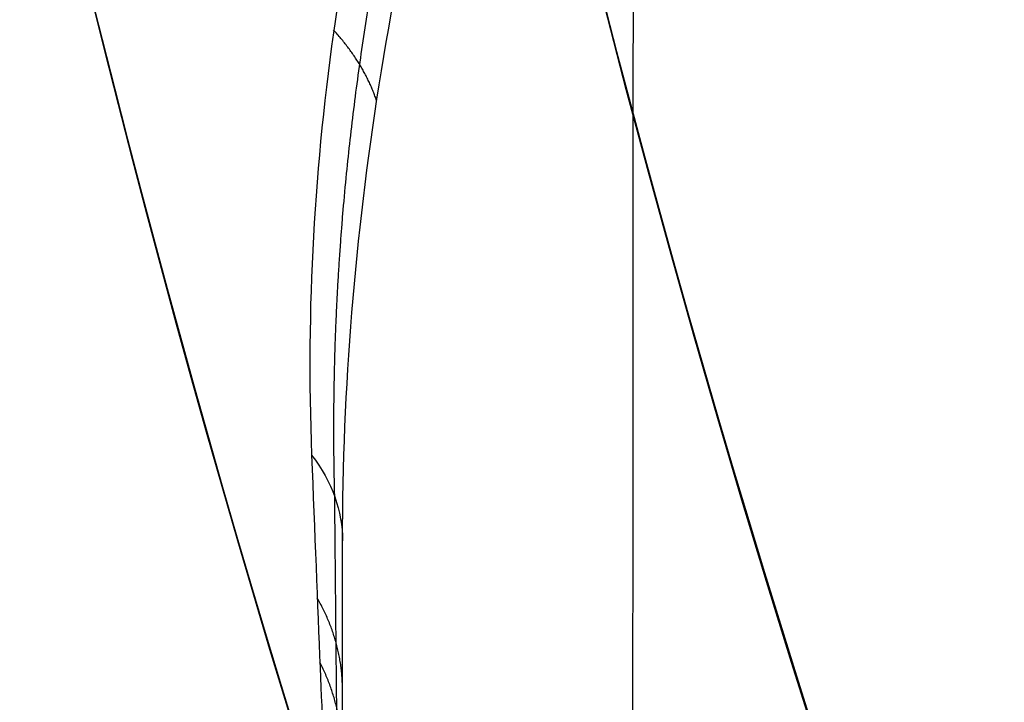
# Model space of a CAD drawing. Header units: millimetres. Extents: x -130 to 129, y 0 to 422.
# Tile 398 of 656: x -21.2 to -19.7, y 286.88 to 287.91. Entities that reach past the tile are written whole.
import ezdxf

# ---------------------------------------------------------------- set-up
doc = ezdxf.new("R2010")
doc.units = ezdxf.units.MM
for name, color, linetype, true_color in [('BOMBILLA', 7, 'Continuous', 0xfff700), ('NEGRO', 7, 'Continuous', 0x363535), ('PANTALLA', 7, 'Continuous', 0xffffff)]:
    doc.layers.add(name, color=color, linetype=linetype, true_color=true_color)
doc.layers.add('Capa 01', color=7, linetype='Continuous')

# ---------------------------------------------------------------- blocks, each defined once
blk = doc.blocks.new('DOME 29912')
at = {"layer": 'BOMBILLA', "extrusion": (0, 0, -1)}
blk.add_arc((0.7034267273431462, 292.9933873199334, -203.8578232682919), 24.05871559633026, 180.8118392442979, 0.8118392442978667, dxfattribs=at)
at = {"layer": 'BOMBILLA'}
blk.add_arc((-0.7034267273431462, 292.9933873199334, 189.2111779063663), 19.08658103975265, 179.1881607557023, 359.1881607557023, dxfattribs=at)
at = {"layer": 'NEGRO', "extrusion": (0, 0, -1)}
for centre, radius, start, end in [((0.703263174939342, 292.997692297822, -150.75), 116.5, 15.31920064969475, 195.3192006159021), ((0.703263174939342, 292.997692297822, -150.75), 115.5, 15.31920064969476, 195.3192006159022), ((0.7032631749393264, 292.997692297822, -156), 116.5, 15.31920062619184, 195.319200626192), ((0.703263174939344, 292.997692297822, -145.5), 115.5, 15.31920062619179, 195.319200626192), ((0.7032631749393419, 292.997692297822, -156), 115.5, 15.31920062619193, 195.319200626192), ((0.7032631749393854, 292.997692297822, -158), 115, 48.09866593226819, 228.0986659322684), ((0.7032631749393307, 292.9976922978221, -158), 112, 48.09866593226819, 228.0986659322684), ((0.703263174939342, 292.997692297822, -144.5), 106.5, 15.31920064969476, 195.3192006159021), ((0.7032631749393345, 292.997692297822, -145), 106.5, 15.3192006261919, 195.319200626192), ((0.7032631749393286, 292.997692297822, -158), 115.0000000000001, 228.0986659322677, 48.09866593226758), ((0.7032631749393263, 292.997692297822, -158), 112, 228.0986659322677, 48.09866593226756), ((0.70326317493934, 292.997692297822, -151.5), 115.0000000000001, 260.0639215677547, 16.13341038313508), ((0.70326317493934, 292.997692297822, -151.5), 112.0000000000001, 260.1165838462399, 16.08074809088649), ((0.7032631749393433, 292.997692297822, -145.5), 116.5, 195.3192006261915, 15.31920062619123), ((0.7032631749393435, 292.997692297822, -156), 116.5, 195.3192006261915, 15.31920062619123), ((0.703263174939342, 292.997692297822, -150.75), 116.5, 195.3192006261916, 15.31920064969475), ((0.7032631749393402, 292.997692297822, -156), 115.5, 195.3192006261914, 15.31920062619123), ((0.703263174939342, 292.997692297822, -150.75), 115.5, 195.3192006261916, 15.31920064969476), ((0.7032631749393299, 292.997692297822, -156), 29.00000000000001, 258.0986659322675, 78.09866593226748), ((0.703263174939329, 292.997692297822, -155), 29.00000000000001, 258.0986659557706, 78.098665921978), ((0.7032631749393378, 292.997692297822, -145), 106.5, 195.3192006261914, 15.31920062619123), ((0.703263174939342, 292.997692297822, -144.5), 106.5, 195.3192006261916, 15.31920064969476), ((0.7032631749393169, 292.997692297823, -161.376100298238), 28.25000000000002, 233.9491539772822, 53.94915397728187), ((0.703263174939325, 292.997692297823, -160.376100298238), 28.25000000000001, 233.9491539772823, 53.94915400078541), ((0.703263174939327, 292.9976922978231, -154), 22.49999999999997, 270.0360020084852, 90.0360020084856), ((0.703263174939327, 292.997692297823, -153), 22.49999999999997, 270.0360020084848, 90.0360020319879), ((0.7032631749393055, 292.997692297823, -159.876100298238), 27.50000000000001, 233.949153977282, 53.94915397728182), ((0.703263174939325, 292.997692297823, -159.626100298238), 27.5, 233.9491539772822, 53.94915400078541), ((0.7032631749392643, 292.9976922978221, -133.25), 20.99999999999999, 270.0360020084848, 90.0360020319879), ((0.703263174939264, 292.9976922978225, -152), 21.00000000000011, 270.0360020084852, 90.0360020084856), ((0.703263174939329, 292.997692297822, -156), 20.25000000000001, 258.0986659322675, 78.09866593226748), ((0.703263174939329, 292.997692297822, -155), 20.25000000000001, 258.0986659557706, 78.09866592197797), ((0.703263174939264, 292.9976922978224, -152), 19.0000000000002, 270.036002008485, 90.0360020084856), ((0.7032631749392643, 292.9976922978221, -133), 19.00000000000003, 270.0360020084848, 90.0360020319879), ((0.703263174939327, 292.997692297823, -143), 18.65000000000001, 270.0360020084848, 90.0360020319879), ((0.703263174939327, 292.997692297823, -152), 18.65000000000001, 270.0360020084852, 90.0360020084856), ((0.703263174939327, 292.997692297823, -160.73517), 18.59999999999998, 307.4656207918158, 90.03600202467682), ((0.703263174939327, 292.997692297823, -171.2075), 18.59999999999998, 270.0360020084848, 90.03600203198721), ((0.703263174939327, 292.997692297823, -168.6575), 18.59999999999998, 270.0360020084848, 90.03600203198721), ((0.703263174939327, 292.997692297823, -176.5), 18.59999999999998, 270.036002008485, 90.0360020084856), ((0.7032631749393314, 292.997692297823, -169.376100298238), 18.00000000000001, 233.949153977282, 53.94915397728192), ((0.7032631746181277, 292.997692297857, -161.3761002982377), 22.50000000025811, 323.9491539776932, 353.9491539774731), ((0.7032631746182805, 292.997692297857, -169.3761002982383), 22.50000000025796, 323.9491539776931, 353.9491539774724), ((0.703263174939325, 292.997692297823, -165.376100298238), 22.49999999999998, 323.9491539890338, 353.9491539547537)]:
    blk.add_arc(centre, radius, start, end, dxfattribs=at)
at = {"layer": 'NEGRO'}
for centre, radius, start, end in [((-0.7032631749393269, 292.997692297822, 145.5), 116.5, 344.6807993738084, 164.680799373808), ((-0.7032631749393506, 292.997692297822, 144), 115, 344.6807993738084, 164.6807993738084), ((-0.7032631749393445, 292.997692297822, 145), 115, 344.6807993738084, 131.9013340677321), ((-0.7032631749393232, 292.997692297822, 145), 115, 344.6807993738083, 131.9013340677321), ((-0.7032631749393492, 292.997692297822, 145), 112, 311.9013340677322, 131.901334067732), ((-0.7032631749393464, 292.997692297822, 144), 106.5, 344.6807993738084, 164.6807993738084), ((-0.7032631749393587, 292.997692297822, 145), 112, 131.9013340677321, 311.901334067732), ((-0.7032631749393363, 292.997692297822, 145.5), 115.5, 164.6807993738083, 344.6807993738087), ((-0.7032631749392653, 292.997692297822, 144), 115, 164.6807993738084, 344.6807993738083), ((-0.7032631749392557, 292.9976922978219, 145), 114.9999999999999, 164.6807993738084, 311.901334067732), ((-0.703263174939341, 292.997692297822, 145), 115, 164.6807993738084, 311.901334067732), ((-0.7032631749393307, 292.997692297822, 154), 29.00000000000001, 101.9013340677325, 281.9013340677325), ((-0.7032631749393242, 292.997692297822, 144), 106.5, 164.6807993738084, 344.6807993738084), ((-0.703263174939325, 292.997692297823, 159.376100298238), 28.25, 126.0508460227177, 306.0508460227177), ((-0.703263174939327, 292.9976922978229, 152), 22.49999999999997, 89.96399799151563, 269.963997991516), ((-0.703263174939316, 292.997692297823, 159.376100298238), 27.49999999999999, 126.0508460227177, 306.0508460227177), ((-0.7032631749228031, 292.9976922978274, 114.5), 20.99999999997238, 89.96399799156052, 197.5074984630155), ((-0.7032631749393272, 292.997692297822, 154), 20.25000000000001, 101.9013340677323, 281.9013340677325)]:
    blk.add_arc(centre, radius, start, end, dxfattribs=at)
at = {"layer": 'NEGRO', "extrusion": (0.0004953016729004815, 0.7882586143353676, -0.6153438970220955)}
blk.add_arc((21.38736789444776, 266.1391347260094, 156.4759274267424), 0.5000000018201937, 154.9838962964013, 180.0000001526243, dxfattribs=at)
at = {"layer": 'NEGRO'}
for points, weights, degree in [([(111.2336383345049, 262.3348985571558, 144.4393398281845), (172.559225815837, 486.208701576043, 144.4393398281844), (-51.31457720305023, 547.5342890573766, 144.4393398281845), (-112.6401646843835, 323.6604860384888, 144.4393398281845)], [0.8164906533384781, 0.2721635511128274, 0.2721635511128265, 0.8164906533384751], 3), ([(110.5516558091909, 262.5217135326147, 145.1464466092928), (171.5036133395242, 485.0315515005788, 145.1464466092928), (-51.00622462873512, 545.9835090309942, 145.1464466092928), (-111.9581821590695, 323.4736710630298, 145.1464466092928)], [0.8164906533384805, 0.2721635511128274, 0.2721635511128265, 0.8164906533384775], 3), ([(-112.6401646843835, 323.6604860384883, 144.4393398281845), (-173.9657521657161, 99.7866830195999, 144.4393398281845), (49.90805085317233, 38.4610955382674, 144.4393398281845), (111.2336383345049, 262.3348985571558, 144.4393398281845)], [0.8164906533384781, 0.2721635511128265, 0.2721635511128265, 0.8164906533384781], 3), ([(-111.9581821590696, 323.4736710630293, 145.1464466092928), (-172.9101396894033, 100.9638330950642, 145.1464466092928), (49.59969827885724, 40.01187556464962, 145.1464466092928), (110.5516558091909, 262.5217135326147, 145.1464466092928)], [0.8164906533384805, 0.2721635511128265, 0.2721635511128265, 0.8164906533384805], 3), ([(-20.65555768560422, 287.79063037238, 113.112256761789), (-20.67368831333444, 287.8457284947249, 113.1801413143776), (-20.72055356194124, 287.8974396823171, 113.235840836)], [0.9999999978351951, 0.9844258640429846, 1], 2), ([(-20.70709911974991, 286.8992214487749, 113.700358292), (-20.70705415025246, 286.9707886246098, 113.7696397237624), (-20.74518478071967, 287.0369160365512, 113.8336319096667)], [1, 0.9807282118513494, 1], 2), ([(-20.70716202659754, 286.7991076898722, 113.8130056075), (-20.70711611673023, 286.8721714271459, 113.8722822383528), (-20.74127060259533, 286.9402594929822, 113.927504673)], [1, 0.9827526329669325, 1], 2)]:
    blk.add_rational_spline(points, weights, degree=degree, dxfattribs=at)
for points, knots in [([(0.5450627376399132, 312.5578989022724, 175), (-2.007606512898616, 312.7208094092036, 175), (-4.558315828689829, 312.3809239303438, 175), (-8.157760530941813, 311.1689125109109, 175), (-9.33278626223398, 310.6409687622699, 175), (-11.52498187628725, 309.3880637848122, 175), (-12.55566007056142, 308.6598275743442, 175), (-15.44625611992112, 306.1617089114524, 175), (-17.02461453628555, 304.1452282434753, 175), (-18.75555973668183, 300.7370789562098, 175), (-19.21466194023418, 299.561334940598, 175), (-19.90366126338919, 297.1326653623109, 175), (-20.13362514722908, 295.8656009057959, 175), (-20.34113073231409, 293.341238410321, 175), (-20.32274520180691, 292.0805912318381, 175), (-20.04140427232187, 289.5623686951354, 175), (-19.77454366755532, 288.3031271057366, 175), (-18.63523692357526, 284.6925706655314, 175), (-17.39072969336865, 282.4124697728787, 175), (-14.16801695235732, 278.533291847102, 175), (-12.15576091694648, 276.8924562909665, 175), (-8.81320129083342, 275.1096100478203, 175), (-7.624015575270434, 274.6163730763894, 175), (-5.19647650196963, 273.8775263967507, 175), (-3.953742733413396, 273.6268366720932, 175), (-2.681341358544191, 273.4977639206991, 175)], [0.968114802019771, 0.968114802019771, 0.968114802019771, 0.968114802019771, 1.093114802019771, 1.093114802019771, 1.155614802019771, 1.155614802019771, 1.218114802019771, 1.218114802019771, 1.343114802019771, 1.343114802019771, 1.405614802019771, 1.405614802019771, 1.468114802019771, 1.468114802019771, 1.530614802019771, 1.530614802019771, 1.593114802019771, 1.593114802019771, 1.718114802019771, 1.718114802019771, 1.843114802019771, 1.843114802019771, 1.905614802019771, 1.905614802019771, 1.968114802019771, 1.968114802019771, 1.968114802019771, 1.968114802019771]), ([(-19.20325952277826, 293.0093168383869, 112), (-19.21363536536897, 292.4750005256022, 112.0000000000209), (-19.28967761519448, 291.9418375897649, 111.9949253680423), (-19.58937003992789, 290.9169295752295, 112.0416375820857), (-19.80141837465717, 290.4257779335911, 112.0999488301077), (-20.22310454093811, 289.4791451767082, 112.3602637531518), (-20.42729393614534, 289.0266803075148, 112.5613140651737), (-20.70334977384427, 288.1291215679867, 113.0709770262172), (-20.77109333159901, 287.6973194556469, 113.368281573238), (-20.75378183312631, 287.2538178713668, 113.6666666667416)], [1.436613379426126, 1.436613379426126, 1.436613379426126, 1.436613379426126, 1.686613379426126, 1.686613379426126, 1.936613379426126, 1.936613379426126, 2.186613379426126, 2.186613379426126, 2.436613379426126, 2.436613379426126, 2.436613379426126, 2.436613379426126]), ([(-20.70695807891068, 287.1236822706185, 113.5000000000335), (-20.70666665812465, 287.5874669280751, 113.2284643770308), (-20.63049643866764, 288.040402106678, 112.9587527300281), (-20.35624957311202, 288.9727505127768, 112.5012471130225), (-20.16335992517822, 289.4373167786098, 112.3230067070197), (-19.76648819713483, 290.4059191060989, 112.090243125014), (-19.56787355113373, 290.9042815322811, 112.0376997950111), (-19.28539972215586, 291.9383144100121, 111.9954517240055), (-19.21301866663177, 292.4770210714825, 112.0000000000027), (-19.20325952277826, 293.0093168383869, 112)], [0.4366133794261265, 0.4366133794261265, 0.4366133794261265, 0.4366133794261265, 0.6866133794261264, 0.6866133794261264, 0.9366133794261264, 0.9366133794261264, 1.186613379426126, 1.186613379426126, 1.436613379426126, 1.436613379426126, 1.436613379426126, 1.436613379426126]), ([(-20.75378183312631, 287.2538178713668, 113.6666666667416), (-20.74924420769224, 287.1375688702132, 113.7448782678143), (-20.74479781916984, 287.0266975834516, 113.8337181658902), (-20.74092083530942, 286.9316827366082, 113.9367163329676), (-20.73766973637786, 286.852006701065, 114.0230868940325), (-20.73475734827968, 286.7819705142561, 114.1219321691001), (-20.73285318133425, 286.7364651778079, 114.2303035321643), (-20.73136561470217, 286.7009156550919, 114.3149650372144), (-20.73049253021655, 286.6802494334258, 114.4081656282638), (-20.73049253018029, 286.6802494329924, 114.499999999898)], [0, 0, 0, 0, 0.00042055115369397, 0.00042055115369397, 0.00042055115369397, 0.000774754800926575, 0.000774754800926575, 0.000774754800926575, 0.00105161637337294, 0.00105161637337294, 0.00105161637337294, 0.00105161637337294]), ([(-20.70733142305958, 286.52951994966, 114.5), (-20.70733142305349, 286.5295199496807, 114.3903837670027), (-20.70731827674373, 286.5504417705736, 114.2794030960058), (-20.70729477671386, 286.5878411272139, 114.1763642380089), (-20.70726574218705, 286.6340484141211, 114.0490586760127), (-20.7072206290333, 286.7058441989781, 113.9299949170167), (-20.70716761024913, 286.7902214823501, 113.8240596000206), (-20.70710693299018, 286.8867869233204, 113.702822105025), (-20.70703484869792, 287.0015062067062, 113.5953751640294), (-20.70695807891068, 287.1236822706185, 113.5000000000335)], [-3.001202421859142, -3.001202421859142, -3.001202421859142, -3.001202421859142, -3.000872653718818, -3.000872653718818, -3.000872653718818, -3.000464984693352, -3.000464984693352, -3.000464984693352, -3, -3, -3, -3])]:
    blk.add_open_spline(points, degree=3, knots=knots, dxfattribs=at)
for points, weights, degree, knots in [([(-2.681341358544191, 273.4977639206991, 175), (-7.950807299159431, 274.032300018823, 174.891039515), (-12.23381548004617, 277.1482013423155, 174.785), (-17.38362726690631, 280.8947048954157, 174.6575), (-19.34777298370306, 286.9526733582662, 174.53), (-21.31191870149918, 293.0106418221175, 174.4025), (-19.34016144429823, 299.0661371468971, 174.275), (-17.3684041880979, 305.1216324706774, 174.1475), (-12.21388821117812, 308.8616612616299, 174.02), (-7.059372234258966, 312.6016900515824, 173.8925), (-0.6909474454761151, 312.5976884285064, 173.765), (5.677477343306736, 312.5936868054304, 173.6375), (10.82728913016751, 308.8471832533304, 173.51), (15.97710091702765, 305.1006797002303, 173.3825), (17.9412466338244, 299.0427112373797, 173.255), (19.90539235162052, 292.9847427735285, 173.1275), (17.93363509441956, 286.9292474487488, 173), (15.96187783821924, 280.8737521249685, 172.8725), (10.80736186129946, 277.1337233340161, 172.745), (5.652845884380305, 273.3936945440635, 172.6175), (-0.7155789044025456, 273.3976961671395, 172.49), (-7.084003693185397, 273.4016977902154, 172.3625), (-12.23381548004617, 277.1482013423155, 172.235), (-17.38362726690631, 280.8947048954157, 172.1075), (-19.34777298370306, 286.9526733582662, 171.98), (-21.31191870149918, 293.0106418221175, 171.8525), (-19.34016144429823, 299.0661371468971, 171.725), (-17.3684041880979, 305.1216324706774, 171.5975), (-12.21388821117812, 308.8616612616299, 171.47), (-7.059372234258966, 312.6016900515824, 171.3425), (-0.6909474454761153, 312.5976884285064, 171.215), (5.677477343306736, 312.5936868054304, 171.0875), (10.82728913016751, 308.8471832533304, 170.96), (15.97710091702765, 305.1006797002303, 170.8325), (17.9412466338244, 299.0427112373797, 170.705), (19.90539235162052, 292.9847427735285, 170.5775), (17.93363509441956, 286.9292474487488, 170.45), (15.96187783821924, 280.8737521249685, 170.3225), (10.80736186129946, 277.1337233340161, 170.195), (5.652845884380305, 273.3936945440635, 170.0675), (-0.7155789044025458, 273.3976961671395, 169.94), (-7.084003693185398, 273.4016977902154, 169.8125), (-12.23381548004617, 277.1482013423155, 169.685), (-17.38362726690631, 280.8947048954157, 169.5575), (-19.34777298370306, 286.9526733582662, 169.43), (-21.31191870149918, 293.0106418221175, 169.3025), (-19.34016144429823, 299.0661371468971, 169.175), (-17.3684041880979, 305.1216324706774, 169.0475), (-12.21388821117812, 308.8616612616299, 168.92), (-7.059372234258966, 312.6016900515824, 168.7925), (-0.6909474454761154, 312.5976884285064, 168.665), (5.677477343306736, 312.5936868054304, 168.5375), (10.82728913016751, 308.8471832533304, 168.41), (15.97710091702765, 305.1006797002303, 168.2825), (17.9412466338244, 299.0427112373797, 168.155), (19.90539235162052, 292.9847427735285, 168.0275), (17.93363509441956, 286.9292474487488, 167.9), (15.96187783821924, 280.8737521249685, 167.7725), (10.80736186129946, 277.1337233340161, 167.645), (5.652845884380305, 273.3936945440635, 167.5175), (-0.7155789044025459, 273.3976961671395, 167.39), (-7.084003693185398, 273.4016977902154, 167.2625), (-12.23381548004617, 277.1482013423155, 167.135), (-17.38362726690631, 280.8947048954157, 167.0075), (-19.34777298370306, 286.9526733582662, 166.88), (-21.31191870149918, 293.0106418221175, 166.7525), (-19.34016144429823, 299.0661371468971, 166.625), (-17.3684041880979, 305.1216324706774, 166.4975), (-12.21388821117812, 308.8616612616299, 166.37), (-7.059372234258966, 312.6016900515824, 166.2425), (-0.6909474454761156, 312.5976884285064, 166.115), (5.677477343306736, 312.5936868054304, 165.9875), (10.82728913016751, 308.8471832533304, 165.86), (15.97710091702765, 305.1006797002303, 165.7325), (17.9412466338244, 299.0427112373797, 165.605), (18.73032591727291, 296.6089725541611, 165.55377793), (18.86823978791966, 294.0542299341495, 165.5)], [0.986750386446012, 0.958956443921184, 1, 0.951056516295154, 1, 0.951056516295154, 1, 0.951056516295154, 1, 0.951056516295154, 1, 0.951056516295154, 1, 0.951056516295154, 1, 0.951056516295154, 1, 0.951056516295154, 1, 0.951056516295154, 1, 0.951056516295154, 1, 0.951056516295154, 1, 0.951056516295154, 1, 0.951056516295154, 1, 0.951056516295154, 1, 0.951056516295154, 1, 0.951056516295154, 1, 0.951056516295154, 1, 0.951056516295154, 1, 0.951056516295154, 1, 0.951056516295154, 1, 0.951056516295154, 1, 0.951056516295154, 1, 0.951056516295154, 1, 0.951056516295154, 1, 0.951056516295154, 1, 0.951056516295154, 1, 0.951056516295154, 1, 0.951056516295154, 1, 0.951056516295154, 1, 0.951056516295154, 1, 0.951056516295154, 1, 0.951056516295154, 1, 0.951056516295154, 1, 0.951056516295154, 1, 0.951056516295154, 1, 0.951056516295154, 1, 0.979744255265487, 0.976254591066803], 2, [-0.998991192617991, -0.998991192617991, -0.998991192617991, -0.99375, -0.99375, -0.9875, -0.9875, -0.98125, -0.98125, -0.975, -0.975, -0.96875, -0.96875, -0.9625, -0.9625, -0.95625, -0.95625, -0.95, -0.95, -0.94375, -0.94375, -0.9375, -0.9375, -0.93125, -0.93125, -0.925, -0.925, -0.91875, -0.91875, -0.9125, -0.9125, -0.90625, -0.90625, -0.9, -0.9, -0.89375, -0.89375, -0.8875, -0.8875, -0.88125, -0.88125, -0.875, -0.875, -0.86875, -0.86875, -0.8625, -0.8625, -0.85625, -0.85625, -0.85, -0.85, -0.84375, -0.84375, -0.8375, -0.8375, -0.83125, -0.83125, -0.825, -0.825, -0.81875, -0.81875, -0.8125, -0.8125, -0.80625, -0.80625, -0.8, -0.8, -0.79375, -0.79375, -0.7875, -0.7875, -0.78125, -0.78125, -0.775, -0.775, -0.76875, -0.76875, -0.766163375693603, -0.766163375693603, -0.766163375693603]), ([(-20.22325778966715, 291.2285653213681, 165.5), (-20.02504754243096, 289.0415753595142, 165.546035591), (-19.34777298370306, 286.9526733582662, 165.59), (-17.38362726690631, 280.8947048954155, 165.7175), (-12.23381548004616, 277.1482013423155, 165.845), (-7.084003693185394, 273.4016977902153, 165.9725), (-0.7155789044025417, 273.3976961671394, 166.1), (5.65284588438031, 273.3936945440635, 166.2275), (10.80736186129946, 277.133723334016, 166.355), (15.96187783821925, 280.8737521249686, 166.4825), (17.93363509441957, 286.9292474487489, 166.61), (19.90539235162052, 292.9847427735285, 166.7375), (17.94124663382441, 299.0427112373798, 166.865), (15.97710091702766, 305.1006797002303, 166.9925), (10.82728913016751, 308.8471832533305, 167.12), (5.677477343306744, 312.5936868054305, 167.2475), (-0.6909474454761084, 312.5976884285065, 167.375), (-7.05937223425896, 312.6016900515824, 167.5025), (-12.21388821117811, 308.8616612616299, 167.63), (-17.36840418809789, 305.1216324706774, 167.7575), (-19.34016144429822, 299.0661371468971, 167.885), (-21.31191870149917, 293.0106418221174, 168.0125), (-19.34777298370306, 286.9526733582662, 168.14), (-17.38362726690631, 280.8947048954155, 168.2675), (-12.23381548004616, 277.1482013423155, 168.395), (-7.084003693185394, 273.4016977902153, 168.5225), (-0.7155789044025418, 273.3976961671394, 168.65), (5.65284588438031, 273.3936945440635, 168.7775), (10.80736186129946, 277.133723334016, 168.905), (15.96187783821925, 280.8737521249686, 169.0325), (17.93363509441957, 286.9292474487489, 169.16), (19.90539235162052, 292.9847427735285, 169.2875), (17.94124663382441, 299.0427112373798, 169.415), (15.97710091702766, 305.1006797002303, 169.5425), (10.82728913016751, 308.8471832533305, 169.67), (5.677477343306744, 312.5936868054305, 169.7975), (-0.6909474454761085, 312.5976884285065, 169.925), (-7.05937223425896, 312.6016900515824, 170.0525), (-12.21388821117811, 308.8616612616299, 170.18), (-17.36840418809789, 305.1216324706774, 170.3075), (-19.34016144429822, 299.0661371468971, 170.435), (-21.31191870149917, 293.0106418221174, 170.5625), (-19.34777298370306, 286.9526733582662, 170.69), (-17.38362726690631, 280.8947048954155, 170.8175), (-12.23381548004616, 277.1482013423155, 170.945), (-7.084003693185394, 273.4016977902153, 171.0725), (-0.7155789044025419, 273.3976961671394, 171.2), (5.65284588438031, 273.3936945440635, 171.3275), (10.80736186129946, 277.133723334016, 171.455), (15.96187783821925, 280.8737521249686, 171.5825), (17.93363509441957, 286.9292474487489, 171.71), (19.90539235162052, 292.9847427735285, 171.8375), (17.94124663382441, 299.0427112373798, 171.965), (15.97710091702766, 305.1006797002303, 172.0925), (10.82728913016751, 308.8471832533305, 172.22), (5.677477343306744, 312.5936868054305, 172.3475), (-0.6909474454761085, 312.5976884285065, 172.475), (-7.05937223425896, 312.6016900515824, 172.6025), (-12.21388821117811, 308.8616612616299, 172.73), (-17.36840418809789, 305.1216324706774, 172.8575), (-19.34016144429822, 299.0661371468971, 172.985), (-21.31191870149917, 293.0106418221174, 173.1125), (-19.34777298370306, 286.9526733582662, 173.24), (-17.38362726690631, 280.8947048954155, 173.3675), (-12.23381548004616, 277.1482013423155, 173.495), (-7.084003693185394, 273.4016977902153, 173.6225), (-0.7155789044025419, 273.3976961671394, 173.75), (5.65284588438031, 273.3936945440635, 173.8775), (10.80736186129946, 277.133723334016, 174.005), (15.96187783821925, 280.8737521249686, 174.1325), (17.93363509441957, 286.9292474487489, 174.26), (19.90539235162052, 292.9847427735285, 174.3875), (17.94124663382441, 299.0427112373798, 174.515), (15.97710091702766, 305.1006797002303, 174.6425), (10.82728913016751, 308.8471832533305, 174.77), (6.22493255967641, 312.1954114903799, 174.883946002), (0.5450627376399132, 312.5578989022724, 175)], [0.977551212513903, 0.982564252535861, 1, 0.951056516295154, 1, 0.951056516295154, 1, 0.951056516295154, 1, 0.951056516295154, 1, 0.951056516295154, 1, 0.951056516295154, 1, 0.951056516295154, 1, 0.951056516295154, 1, 0.951056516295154, 1, 0.951056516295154, 1, 0.951056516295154, 1, 0.951056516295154, 1, 0.951056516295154, 1, 0.951056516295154, 1, 0.951056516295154, 1, 0.951056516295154, 1, 0.951056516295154, 1, 0.951056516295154, 1, 0.951056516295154, 1, 0.951056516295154, 1, 0.951056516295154, 1, 0.951056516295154, 1, 0.951056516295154, 1, 0.951056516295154, 1, 0.951056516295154, 1, 0.951056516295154, 1, 0.951056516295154, 1, 0.951056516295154, 1, 0.951056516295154, 1, 0.951056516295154, 1, 0.951056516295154, 1, 0.951056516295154, 1, 0.951056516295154, 1, 0.951056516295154, 1, 0.951056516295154, 1, 0.951056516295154, 1, 0.956030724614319, 0.991062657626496], 2, [-2.200956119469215, -2.200956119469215, -2.200956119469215, -2.19872960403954, -2.19872960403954, -2.19247960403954, -2.19247960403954, -2.18622960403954, -2.18622960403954, -2.17997960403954, -2.17997960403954, -2.17372960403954, -2.17372960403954, -2.16747960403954, -2.16747960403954, -2.16122960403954, -2.16122960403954, -2.15497960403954, -2.15497960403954, -2.14872960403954, -2.14872960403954, -2.14247960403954, -2.14247960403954, -2.13622960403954, -2.13622960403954, -2.12997960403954, -2.12997960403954, -2.12372960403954, -2.12372960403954, -2.11747960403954, -2.11747960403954, -2.11122960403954, -2.11122960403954, -2.10497960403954, -2.10497960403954, -2.09872960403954, -2.09872960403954, -2.09247960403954, -2.09247960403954, -2.08622960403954, -2.08622960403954, -2.07997960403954, -2.07997960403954, -2.07372960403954, -2.07372960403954, -2.06747960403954, -2.06747960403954, -2.06122960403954, -2.06122960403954, -2.05497960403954, -2.05497960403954, -2.04872960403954, -2.04872960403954, -2.04247960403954, -2.04247960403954, -2.03622960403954, -2.03622960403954, -2.02997960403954, -2.02997960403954, -2.02372960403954, -2.02372960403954, -2.01747960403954, -2.01747960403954, -2.01122960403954, -2.01122960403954, -2.00497960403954, -2.00497960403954, -1.99872960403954, -1.99872960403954, -1.99247960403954, -1.99247960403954, -1.98622960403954, -1.98622960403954, -1.97997960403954, -1.97997960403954, -1.97372960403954, -1.97372960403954, -1.968114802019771, -1.968114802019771, -1.968114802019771]), ([(0.7680090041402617, 273.4529907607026, 165.5000674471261), (6.309480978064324, 273.870137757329, 165.61374225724), (10.80736186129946, 277.1337233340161, 165.725), (15.96187783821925, 280.8737521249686, 165.8525), (17.93363509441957, 286.9292474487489, 165.98), (19.90539235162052, 292.9847427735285, 166.1075), (17.94124663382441, 299.0427112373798, 166.235), (15.97710091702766, 305.1006797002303, 166.3625), (10.82728913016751, 308.8471832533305, 166.49), (5.677477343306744, 312.5936868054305, 166.6175), (-0.6909474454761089, 312.5976884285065, 166.745), (-7.059372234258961, 312.6016900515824, 166.8725), (-12.21388821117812, 308.8616612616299, 167), (-17.3684041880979, 305.1216324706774, 167.1275), (-19.34016144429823, 299.0661371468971, 167.255), (-21.31191870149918, 293.0106418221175, 167.3825), (-19.34777298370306, 286.9526733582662, 167.51), (-17.38362726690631, 280.8947048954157, 167.6375), (-12.23381548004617, 277.1482013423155, 167.765), (-7.084003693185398, 273.4016977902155, 167.8925), (-0.7155789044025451, 273.3976961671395, 168.02), (5.652845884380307, 273.3936945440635, 168.1475), (10.80736186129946, 277.1337233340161, 168.275), (15.96187783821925, 280.8737521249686, 168.4025), (17.93363509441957, 286.9292474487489, 168.53), (19.90539235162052, 292.9847427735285, 168.6575), (17.94124663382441, 299.0427112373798, 168.785), (15.97710091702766, 305.1006797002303, 168.9125), (10.82728913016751, 308.8471832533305, 169.04), (5.677477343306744, 312.5936868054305, 169.1675), (-0.6909474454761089, 312.5976884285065, 169.295), (-7.059372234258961, 312.6016900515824, 169.4225), (-12.21388821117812, 308.8616612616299, 169.55), (-17.3684041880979, 305.1216324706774, 169.6775), (-19.34016144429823, 299.0661371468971, 169.805), (-21.31191870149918, 293.0106418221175, 169.9325), (-19.34777298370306, 286.9526733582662, 170.06), (-17.38362726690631, 280.8947048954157, 170.1875), (-12.23381548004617, 277.1482013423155, 170.315), (-7.084003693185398, 273.4016977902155, 170.4425), (-0.7155789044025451, 273.3976961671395, 170.57), (5.652845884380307, 273.3936945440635, 170.6975), (10.80736186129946, 277.1337233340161, 170.825), (15.96187783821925, 280.8737521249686, 170.9525), (17.93363509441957, 286.9292474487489, 171.08), (19.90539235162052, 292.9847427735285, 171.2075), (17.94124663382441, 299.0427112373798, 171.335), (15.97710091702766, 305.1006797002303, 171.4625), (10.82728913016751, 308.8471832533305, 171.59), (5.677477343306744, 312.5936868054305, 171.7175), (-0.6909474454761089, 312.5976884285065, 171.845), (-7.059372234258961, 312.6016900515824, 171.9725), (-12.21388821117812, 308.8616612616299, 172.1), (-17.3684041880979, 305.1216324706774, 172.2275), (-19.34016144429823, 299.0661371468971, 172.355), (-21.31191870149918, 293.0106418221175, 172.4825), (-19.34777298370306, 286.9526733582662, 172.61), (-17.38362726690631, 280.8947048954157, 172.7375), (-12.23381548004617, 277.1482013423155, 172.865), (-7.084003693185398, 273.4016977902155, 172.9925), (-0.7155789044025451, 273.3976961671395, 173.12), (5.652845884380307, 273.3936945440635, 173.2475), (10.80736186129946, 277.1337233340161, 173.375), (15.96187783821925, 280.8737521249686, 173.5025), (17.93363509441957, 286.9292474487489, 173.63), (19.90539235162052, 292.9847427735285, 173.7575), (17.94124663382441, 299.0427112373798, 173.885), (15.97710091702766, 305.1006797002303, 174.0125), (10.82728913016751, 308.8471832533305, 174.14), (5.677477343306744, 312.5936868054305, 174.2675), (-0.6909474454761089, 312.5976884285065, 174.395), (-7.059372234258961, 312.6016900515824, 174.5225), (-12.21388821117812, 308.8616612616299, 174.65), (-17.3684041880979, 305.1216324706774, 174.7775), (-19.34016144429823, 299.0661371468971, 174.905), (-20.05745351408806, 296.8632499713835, 174.9513823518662), (-20.24139033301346, 294.5538372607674, 175.000000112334)], [0.9895209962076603, 0.9570234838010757, 1, 0.951056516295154, 1, 0.951056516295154, 1, 0.951056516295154, 1, 0.951056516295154, 1, 0.951056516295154, 1, 0.951056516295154, 1, 0.951056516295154, 1, 0.951056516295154, 1, 0.951056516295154, 1, 0.951056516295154, 1, 0.951056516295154, 1, 0.951056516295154, 1, 0.951056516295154, 1, 0.951056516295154, 1, 0.951056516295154, 1, 0.951056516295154, 1, 0.951056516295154, 1, 0.951056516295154, 1, 0.951056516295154, 1, 0.951056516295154, 1, 0.951056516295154, 1, 0.951056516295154, 1, 0.951056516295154, 1, 0.951056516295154, 1, 0.951056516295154, 1, 0.951056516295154, 1, 0.951056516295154, 1, 0.951056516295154, 1, 0.951056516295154, 1, 0.951056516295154, 1, 0.951056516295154, 1, 0.951056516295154, 1, 0.951056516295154, 1, 0.951056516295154, 1, 0.951056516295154, 1, 0.951056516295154, 1, 0.9816229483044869, 0.9770461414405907], 2, [0.7507619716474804, 0.7507619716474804, 0.7507619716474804, 0.75625, 0.75625, 0.7625, 0.7625, 0.76875, 0.76875, 0.775, 0.775, 0.78125, 0.78125, 0.7875, 0.7875, 0.79375, 0.79375, 0.8, 0.8, 0.80625, 0.80625, 0.8125, 0.8125, 0.81875, 0.81875, 0.825, 0.825, 0.83125, 0.83125, 0.8375, 0.8375, 0.84375, 0.84375, 0.85, 0.85, 0.85625, 0.85625, 0.8625, 0.8625, 0.86875, 0.86875, 0.875, 0.875, 0.88125, 0.88125, 0.8875, 0.8875, 0.89375, 0.89375, 0.9, 0.9, 0.90625, 0.90625, 0.9125, 0.9125, 0.91875, 0.91875, 0.925, 0.925, 0.93125, 0.93125, 0.9375, 0.9375, 0.94375, 0.94375, 0.95, 0.95, 0.95625, 0.95625, 0.9625, 0.9625, 0.96875, 0.96875, 0.975, 0.975, 0.98125, 0.98125, 0.9835967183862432, 0.9835967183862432, 0.9835967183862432]), ([(18.36896675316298, 294.0272774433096, 165.5), (18.23457109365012, 296.5168480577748, 165.55377793), (17.4656213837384, 298.8885015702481, 165.605), (15.55158142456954, 304.7919300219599, 165.7325), (10.53314238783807, 308.4428595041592, 165.86), (5.514703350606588, 312.0937889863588, 165.9875), (-0.6912616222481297, 312.0976885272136, 166.115), (-6.897226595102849, 312.1015880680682, 166.2425), (-11.92024981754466, 308.4569681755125, 166.37), (-16.94327303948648, 304.8123482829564, 166.4975), (-18.8647303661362, 298.9113298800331, 166.625), (-20.78618769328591, 293.01031147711, 166.7525), (-18.87214773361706, 287.1068830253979, 166.88), (-16.9581077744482, 281.203454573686, 167.0075), (-11.93966873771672, 277.5525250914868, 167.135), (-6.921229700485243, 273.9015956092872, 167.2625), (-0.7152647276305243, 273.8976960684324, 167.39), (5.490700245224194, 273.8937965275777, 167.5175), (10.51372346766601, 277.5384164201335, 167.645), (15.53674668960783, 281.1830363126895, 167.7725), (17.45820401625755, 287.0840547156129, 167.9), (19.37966134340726, 292.9850731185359, 168.0275), (17.4656213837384, 298.8885015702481, 168.155), (15.55158142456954, 304.7919300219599, 168.2825), (10.53314238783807, 308.4428595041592, 168.41), (5.514703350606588, 312.0937889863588, 168.5375), (-0.6912616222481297, 312.0976885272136, 168.665), (-6.897226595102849, 312.1015880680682, 168.7925), (-11.92024981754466, 308.4569681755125, 168.92), (-16.94327303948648, 304.8123482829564, 169.0475), (-18.8647303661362, 298.9113298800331, 169.175), (-20.78618769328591, 293.01031147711, 169.3025), (-18.87214773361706, 287.1068830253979, 169.43), (-16.9581077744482, 281.203454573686, 169.5575), (-11.93966873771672, 277.5525250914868, 169.685), (-6.921229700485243, 273.9015956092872, 169.8125), (-0.7152647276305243, 273.8976960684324, 169.94), (5.490700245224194, 273.8937965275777, 170.0675), (10.51372346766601, 277.5384164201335, 170.195), (15.53674668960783, 281.1830363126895, 170.3225), (17.45820401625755, 287.0840547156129, 170.45), (19.37966134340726, 292.9850731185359, 170.5775), (17.4656213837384, 298.8885015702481, 170.705), (15.55158142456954, 304.7919300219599, 170.8325), (10.53314238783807, 308.4428595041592, 170.96), (5.514703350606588, 312.0937889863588, 171.0875), (-0.6912616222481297, 312.0976885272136, 171.215), (-6.897226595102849, 312.1015880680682, 171.3425), (-11.92024981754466, 308.4569681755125, 171.47), (-16.94327303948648, 304.8123482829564, 171.5975), (-18.8647303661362, 298.9113298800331, 171.725), (-20.78618769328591, 293.01031147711, 171.8525), (-18.87214773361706, 287.1068830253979, 171.98), (-16.9581077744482, 281.203454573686, 172.1075), (-11.93966873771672, 277.5525250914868, 172.235), (-6.921229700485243, 273.9015956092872, 172.3625), (-0.7152647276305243, 273.8976960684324, 172.49), (5.490700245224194, 273.8937965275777, 172.6175), (10.51372346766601, 277.5384164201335, 172.745), (15.53674668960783, 281.1830363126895, 172.8725), (17.45820401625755, 287.0840547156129, 173), (19.37966134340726, 292.9850731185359, 173.1275), (17.4656213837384, 298.8885015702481, 173.255), (15.55158142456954, 304.7919300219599, 173.3825), (10.53314238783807, 308.4428595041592, 173.51), (5.514703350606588, 312.0937889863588, 173.6375), (-0.6912616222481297, 312.0976885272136, 173.765), (-6.897226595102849, 312.1015880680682, 173.8925), (-11.92024981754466, 308.4569681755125, 174.02), (-16.94327303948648, 304.8123482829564, 174.1475), (-18.8647303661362, 298.9113298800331, 174.275), (-20.78618769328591, 293.01031147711, 174.4025), (-18.87214773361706, 287.1068830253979, 174.53), (-16.9581077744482, 281.203454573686, 174.6575), (-11.93966873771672, 277.5525250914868, 174.785), (-7.765920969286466, 274.5161110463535, 174.891039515), (-2.630880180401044, 273.995211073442, 175)], [0.976254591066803, 0.979744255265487, 1, 0.951056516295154, 1, 0.951056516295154, 1, 0.951056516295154, 1, 0.951056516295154, 1, 0.951056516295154, 1, 0.951056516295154, 1, 0.951056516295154, 1, 0.951056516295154, 1, 0.951056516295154, 1, 0.951056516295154, 1, 0.951056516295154, 1, 0.951056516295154, 1, 0.951056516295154, 1, 0.951056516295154, 1, 0.951056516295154, 1, 0.951056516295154, 1, 0.951056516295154, 1, 0.951056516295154, 1, 0.951056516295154, 1, 0.951056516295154, 1, 0.951056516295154, 1, 0.951056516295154, 1, 0.951056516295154, 1, 0.951056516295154, 1, 0.951056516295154, 1, 0.951056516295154, 1, 0.951056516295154, 1, 0.951056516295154, 1, 0.951056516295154, 1, 0.951056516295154, 1, 0.951056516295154, 1, 0.951056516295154, 1, 0.951056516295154, 1, 0.951056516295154, 1, 0.951056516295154, 1, 0.951056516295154, 1, 0.958956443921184, 0.986750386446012], 2, [0.766163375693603, 0.766163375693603, 0.766163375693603, 0.76875, 0.76875, 0.775, 0.775, 0.78125, 0.78125, 0.7875, 0.7875, 0.79375, 0.79375, 0.8, 0.8, 0.80625, 0.80625, 0.8125, 0.8125, 0.81875, 0.81875, 0.825, 0.825, 0.83125, 0.83125, 0.8375, 0.8375, 0.84375, 0.84375, 0.85, 0.85, 0.85625, 0.85625, 0.8625, 0.8625, 0.86875, 0.86875, 0.875, 0.875, 0.88125, 0.88125, 0.8875, 0.8875, 0.89375, 0.89375, 0.9, 0.9, 0.90625, 0.90625, 0.9125, 0.9125, 0.91875, 0.91875, 0.925, 0.925, 0.93125, 0.93125, 0.9375, 0.9375, 0.94375, 0.94375, 0.95, 0.95, 0.95625, 0.95625, 0.9625, 0.9625, 0.96875, 0.96875, 0.975, 0.975, 0.98125, 0.98125, 0.9875, 0.9875, 0.99375, 0.99375, 0.998991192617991, 0.998991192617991, 0.998991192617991]), ([(-19.72529866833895, 291.2736952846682, 165.500000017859), (-19.53214475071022, 289.1424963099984, 165.5460355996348), (-18.87214773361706, 287.1068830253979, 165.59), (-16.9581077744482, 281.203454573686, 165.7175), (-11.93966873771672, 277.5525250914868, 165.845), (-6.921229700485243, 273.9015956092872, 165.9725), (-0.7152647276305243, 273.8976960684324, 166.1), (5.490700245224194, 273.8937965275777, 166.2275), (10.51372346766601, 277.5384164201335, 166.355), (15.53674668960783, 281.1830363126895, 166.4825), (17.45820401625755, 287.0840547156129, 166.61), (19.37966134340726, 292.9850731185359, 166.7375), (17.4656213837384, 298.8885015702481, 166.865), (15.55158142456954, 304.7919300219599, 166.9925), (10.53314238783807, 308.4428595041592, 167.12), (5.514703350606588, 312.0937889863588, 167.2475), (-0.6912616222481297, 312.0976885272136, 167.375), (-6.897226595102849, 312.1015880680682, 167.5025), (-11.92024981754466, 308.4569681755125, 167.63), (-16.94327303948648, 304.8123482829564, 167.7575), (-18.8647303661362, 298.9113298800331, 167.885), (-20.78618769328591, 293.01031147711, 168.0125), (-18.87214773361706, 287.1068830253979, 168.14), (-16.9581077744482, 281.203454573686, 168.2675), (-11.93966873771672, 277.5525250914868, 168.395), (-6.921229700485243, 273.9015956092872, 168.5225), (-0.7152647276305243, 273.8976960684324, 168.65), (5.490700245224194, 273.8937965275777, 168.7775), (10.51372346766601, 277.5384164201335, 168.905), (15.53674668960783, 281.1830363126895, 169.0325), (17.45820401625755, 287.0840547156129, 169.16), (19.37966134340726, 292.9850731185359, 169.2875), (17.4656213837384, 298.8885015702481, 169.415), (15.55158142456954, 304.7919300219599, 169.5425), (10.53314238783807, 308.4428595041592, 169.67), (5.514703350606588, 312.0937889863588, 169.7975), (-0.6912616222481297, 312.0976885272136, 169.925), (-6.897226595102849, 312.1015880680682, 170.0525), (-11.92024981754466, 308.4569681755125, 170.18), (-16.94327303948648, 304.8123482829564, 170.3075), (-18.8647303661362, 298.9113298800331, 170.435), (-20.78618769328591, 293.01031147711, 170.5625), (-18.87214773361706, 287.1068830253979, 170.69), (-16.9581077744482, 281.203454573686, 170.8175), (-11.93966873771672, 277.5525250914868, 170.945), (-6.921229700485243, 273.9015956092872, 171.0725), (-0.7152647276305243, 273.8976960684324, 171.2), (5.490700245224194, 273.8937965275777, 171.3275), (10.51372346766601, 277.5384164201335, 171.455), (15.53674668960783, 281.1830363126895, 171.5825), (17.45820401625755, 287.0840547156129, 171.71), (19.37966134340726, 292.9850731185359, 171.8375), (17.4656213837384, 298.8885015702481, 171.965), (15.55158142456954, 304.7919300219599, 172.0925), (10.53314238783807, 308.4428595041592, 172.22), (5.514703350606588, 312.0937889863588, 172.3475), (-0.6912616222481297, 312.0976885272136, 172.475), (-6.897226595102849, 312.1015880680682, 172.6025), (-11.92024981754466, 308.4569681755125, 172.73), (-16.94327303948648, 304.8123482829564, 172.8575), (-18.8647303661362, 298.9113298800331, 172.985), (-20.78618769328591, 293.01031147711, 173.1125), (-18.87214773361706, 287.1068830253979, 173.24), (-16.9581077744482, 281.203454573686, 173.3675), (-11.93966873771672, 277.5525250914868, 173.495), (-6.921229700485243, 273.9015956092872, 173.6225), (-0.7152647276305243, 273.8976960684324, 173.75), (5.490700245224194, 273.8937965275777, 173.8775), (10.51372346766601, 277.5384164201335, 174.005), (15.53674668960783, 281.1830363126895, 174.1325), (17.45820401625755, 287.0840547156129, 174.26), (19.37966134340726, 292.9850731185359, 174.3875), (17.4656213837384, 298.8885015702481, 174.515), (15.55158142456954, 304.7919300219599, 174.6425), (10.53314238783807, 308.4428595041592, 174.77), (6.048192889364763, 311.7056737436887, 174.8839460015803), (0.513217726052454, 312.0589140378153, 174.9999999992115)], [0.9775512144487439, 0.9825642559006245, 1, 0.951056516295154, 1, 0.951056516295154, 1, 0.951056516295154, 1, 0.951056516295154, 1, 0.951056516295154, 1, 0.951056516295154, 1, 0.951056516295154, 1, 0.951056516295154, 1, 0.951056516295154, 1, 0.951056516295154, 1, 0.951056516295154, 1, 0.951056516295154, 1, 0.951056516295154, 1, 0.951056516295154, 1, 0.951056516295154, 1, 0.951056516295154, 1, 0.951056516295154, 1, 0.951056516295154, 1, 0.951056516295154, 1, 0.951056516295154, 1, 0.951056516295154, 1, 0.951056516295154, 1, 0.951056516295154, 1, 0.951056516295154, 1, 0.951056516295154, 1, 0.951056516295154, 1, 0.951056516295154, 1, 0.951056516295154, 1, 0.951056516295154, 1, 0.951056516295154, 1, 0.951056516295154, 1, 0.951056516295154, 1, 0.951056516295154, 1, 0.951056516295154, 1, 0.951056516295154, 1, 0.951056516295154, 1, 0.9560307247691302, 0.9910626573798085], 2, [0.735273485, 0.735273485, 0.735273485, 0.7375, 0.7375, 0.74375, 0.74375, 0.75, 0.75, 0.75625, 0.75625, 0.7625, 0.7625, 0.76875, 0.76875, 0.775, 0.775, 0.78125, 0.78125, 0.7875, 0.7875, 0.79375, 0.79375, 0.8, 0.8, 0.80625, 0.80625, 0.8125, 0.8125, 0.81875, 0.81875, 0.825, 0.825, 0.83125, 0.83125, 0.8375, 0.8375, 0.84375, 0.84375, 0.85, 0.85, 0.85625, 0.85625, 0.8625, 0.8625, 0.86875, 0.86875, 0.875, 0.875, 0.88125, 0.88125, 0.8875, 0.8875, 0.89375, 0.89375, 0.9, 0.9, 0.90625, 0.90625, 0.9125, 0.9125, 0.91875, 0.91875, 0.925, 0.925, 0.93125, 0.93125, 0.9375, 0.9375, 0.94375, 0.94375, 0.95, 0.95, 0.95625, 0.95625, 0.9625, 0.9625, 0.968114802, 0.968114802, 0.968114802]), ([(-20.71878341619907, 287.190324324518, 113.5853592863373), (-20.72458649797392, 287.4106981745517, 113.4473071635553), (-20.71160117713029, 287.627604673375, 113.3097957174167), (-20.65032930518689, 288.0616228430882, 113.0446658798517), (-20.6020796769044, 288.2788460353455, 112.9169216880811), (-20.52205630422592, 288.5559409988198, 112.7682945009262), (-20.50507032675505, 288.6116349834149, 112.7391279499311), (-20.46954148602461, 288.7227823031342, 112.6824908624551), (-20.45096762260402, 288.7783508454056, 112.6549565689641), (-20.39305760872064, 288.9452050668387, 112.5748223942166), (-20.35150692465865, 289.0567136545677, 112.5246560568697), (-20.22000611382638, 289.3934393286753, 112.3846632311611), (-20.1230128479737, 289.6211322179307, 112.3052952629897), (-19.97249265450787, 289.9737015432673, 112.2084691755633), (-19.92144181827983, 290.0932251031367, 112.1798612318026), (-19.820573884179, 290.3344272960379, 112.130308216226), (-19.77062547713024, 290.45641229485, 112.1092654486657), (-19.67352402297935, 290.7041081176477, 112.0738581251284), (-19.62636725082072, 290.829827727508, 112.0594910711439), (-19.53670901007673, 291.0859365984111, 112.0363698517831), (-19.49428162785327, 291.2161640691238, 112.0276360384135), (-19.37753254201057, 291.6122523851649, 112.0079461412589), (-19.31354053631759, 291.8850584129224, 112.0033643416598), (-19.24817540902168, 292.3030418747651, 112.0005002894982), (-19.23143119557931, 292.4438628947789, 112.0002330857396), (-19.21459613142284, 292.6562653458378, 112.0000217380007), (-19.21035908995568, 292.7272657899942, 112.000013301), (-19.20681958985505, 292.8161399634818, 112.00000375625), (-19.20658355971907, 292.8336684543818, 112.000003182), (-19.20592999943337, 292.8687974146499, 112.000001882), (-19.20560113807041, 292.8863620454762, 112.00000137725), (-19.20460830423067, 292.9390563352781, 112.00000022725), (-19.2039380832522, 292.9741863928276, 112), (-19.20325952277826, 293.0093168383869, 112)], [0.988132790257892, 0.9896684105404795, 0.9910179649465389, 0.9934078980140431, 0.994447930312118, 0.995568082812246, 0.9957831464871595, 0.9961921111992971, 0.9963864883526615, 0.9969406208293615, 0.9972713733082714, 0.998157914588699, 0.9986075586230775, 0.999115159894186, 0.9992566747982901, 0.9994910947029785, 0.9995845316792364, 0.9997349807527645, 0.9997920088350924, 0.9998800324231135, 0.999910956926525, 0.9999782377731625, 0.9999905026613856, 0.9999986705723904, 0.999999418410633, 0.999999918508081, 0.999999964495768, 0.999999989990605, 0.9999999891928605, 0.9999999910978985, 0.9999999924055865, 0.9999999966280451, 0.9999999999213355, 1], 3, [-1.02348685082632e-16, -1.02348685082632e-16, -1.02348685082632e-16, -1.02348685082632e-16, 0.000843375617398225, 0.000843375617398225, 0.00168675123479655, 0.00168675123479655, 0.00189759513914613, 0.00189759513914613, 0.00210843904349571, 0.00210843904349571, 0.00253012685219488, 0.00253012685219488, 0.00337350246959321, 0.00337350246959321, 0.00379519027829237, 0.00379519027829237, 0.00421687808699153, 0.00421687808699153, 0.0046385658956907, 0.0046385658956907, 0.00506025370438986, 0.00506025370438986, 0.00590362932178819, 0.00590362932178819, 0.00632531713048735, 0.00632531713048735, 0.00653616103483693, 0.00653616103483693, 0.00658887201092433, 0.00658887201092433, 0.00664158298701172, 0.00664158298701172, 0.00674700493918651, 0.00674700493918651, 0.00674700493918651, 0.00674700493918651]), ([(-20.71313166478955, 286.6057728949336, 114.4999999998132), (-20.71313166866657, 286.6057729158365, 114.4070373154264), (-20.71329843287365, 286.6224551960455, 114.3168280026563), (-20.713685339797, 286.6614295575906, 114.207214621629), (-20.71377191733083, 286.6701601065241, 114.1854188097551), (-20.71395911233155, 286.6890672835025, 114.1428218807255), (-20.71406003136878, 286.6992740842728, 114.1219273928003), (-20.714382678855, 286.7319657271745, 114.0603485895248), (-20.71462419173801, 286.7565104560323, 114.0207767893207), (-20.71515114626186, 286.8103173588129, 113.9441751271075), (-20.71543733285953, 286.8396561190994, 113.9070674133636), (-20.71604404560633, 286.9021976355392, 113.8354289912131), (-20.71636188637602, 286.9351232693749, 113.8011978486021), (-20.71734965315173, 287.0380726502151, 113.7024480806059), (-20.71805295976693, 287.1121809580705, 113.6419025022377), (-20.71878341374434, 287.1903240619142, 113.5853594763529)], [0.9941518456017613, 0.9941514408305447, 0.9939747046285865, 0.9935632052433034, 0.9934711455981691, 0.993272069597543, 0.993164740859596, 0.992821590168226, 0.9925646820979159, 0.9920039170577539, 0.99169932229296, 0.9910533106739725, 0.9907148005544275, 0.9896627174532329, 0.988912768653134, 0.9881327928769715], 3, [2.007847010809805e-13, 2.007847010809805e-13, 2.007847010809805e-13, 2.007847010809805e-13, 0.000299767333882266, 0.000299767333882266, 0.000374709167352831, 0.000374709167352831, 0.000449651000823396, 0.000449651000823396, 0.000599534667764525, 0.000599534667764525, 0.000749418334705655, 0.000749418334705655, 0.000899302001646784, 0.000899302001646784, 0.001199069, 0.001199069, 0.001199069, 0.001199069])]:
    blk.add_rational_spline(points, weights, degree=degree, knots=knots, dxfattribs=at)
for points, degree in [([(-18.87268669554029, 285.6470427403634, 165.5), (-19.59564512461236, 287.434060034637, 165.5), (-20.04878587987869, 289.3034967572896, 165.5), (-20.22325778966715, 291.2285653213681, 165.5)], 3), ([(-20.26633179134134, 289.1708934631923, 112.4393398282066), (-20.34560544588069, 163.0100089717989, 112.4393398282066)], 1), ([(-29.07988448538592, 287.0171102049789, 156), (-20.51797291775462, 288.8215961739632, 156)], 1), ([(-29.07988448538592, 287.0171102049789, 154), (-20.51797291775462, 288.8215961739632, 154)], 1), ([(-20.78494518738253, 163.010285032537, 113.5), (-20.70695807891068, 287.1236822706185, 113.5000000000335)], 1)]:
    blk.add_open_spline(points, degree=degree, dxfattribs=at)
at = {"layer": 'PANTALLA', "extrusion": (0, 0, -1)}
for centre, radius, start, end in [((0.7032631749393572, 292.9976922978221, -157.9999999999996), 115, 48.09866593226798, 228.098665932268), ((0.7032631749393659, 292.9976922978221, -158.0000000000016), 115, 48.09866593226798, 228.0986659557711), ((0.7032631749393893, 292.9976922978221, -157.9999999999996), 112, 48.09866593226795, 228.098665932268), ((0.7032631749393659, 292.9976922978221, -158.0000000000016), 112, 48.09866593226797, 228.0986659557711)]:
    blk.add_arc(centre, radius, start, end, dxfattribs=at)
at = {"layer": 'PANTALLA'}
for centre, radius, end in [((-0.7032631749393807, 292.9976922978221, 157.9999999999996), 115.0000000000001, 311.901334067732), ((-0.70326317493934, 292.997692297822, 158.0000000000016), 115, 311.9013340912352), ((-0.7032631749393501, 292.997692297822, 157.9999999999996), 112, 311.901334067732), ((-0.70326317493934, 292.997692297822, 158.0000000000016), 112, 311.9013340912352)]:
    blk.add_arc(centre, radius, 131.9013340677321, end, dxfattribs=at)
at = {"layer": 'PANTALLA', "extrusion": (-0.800222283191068, 0.5997035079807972, 6.123233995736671e-17)}
for radius, end in [(115, 90.00000000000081), (112, 90.0000000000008)]:
    blk.add_arc((-234.0415329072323, 158, 176.2745107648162), radius, 359.9999994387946, end, dxfattribs=at)

msp = doc.modelspace()

# ---------------------------------------------------------------- block references
at = {"layer": 'Capa 01'}
msp.add_blockref('DOME 29912', (0, 0, -50), dxfattribs=at)

doc.saveas('drawing.dxf')
